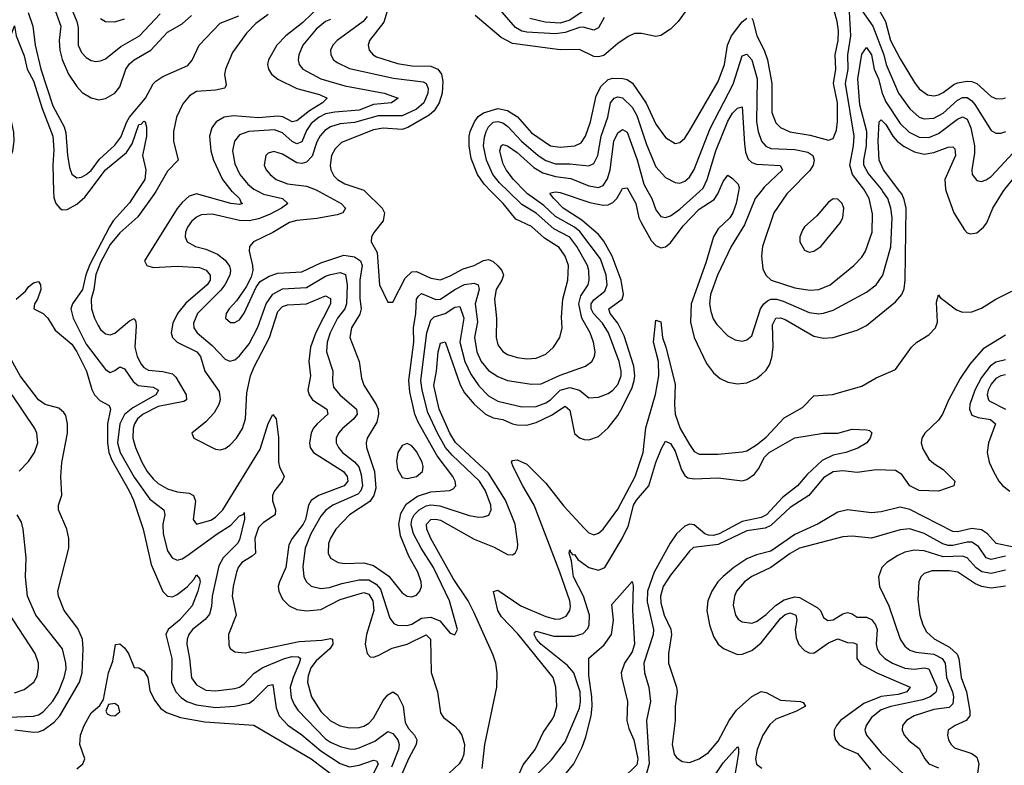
# Model space of a CAD drawing. Header units: inches. Extents: x 1694797 to 1849917, y 907313 to 1017959.
# Tile 288 of 656: x 1701432 to 1705545, y 987604 to 990717. Entities that reach past the tile are written whole.
import ezdxf

# ---------------------------------------------------------------- set-up
doc = ezdxf.new("R2010")
doc.units = ezdxf.units.IN
doc.header["$MEASUREMENT"] = 0
doc.layers.add('B7908', color=7, linetype='Continuous')
doc.layers.add('B7909', color=7, linetype='Continuous')

msp = doc.modelspace()

# ---------------------------------------------------------------- linework, layer by layer
at = {"layer": 'B7908', "color": 5}
for points, elevation in [([(1701573.8, 990000), (1701574.4, 989974.4), (1701582.8, 989950), (1701599, 989930), (1701610, 989922.7), (1701630, 989925), (1701670, 989946.8), (1701703.9, 989976.1), (1701721.9, 990000)], 760), ([(1701921.7, 990000), (1701890, 989952.2), (1701822.8, 989877.2), (1701807.3, 989852.7), (1701724.9, 989695.1), (1701708.6, 989651.4), (1701694, 989590), (1701651.9, 989530), (1701645.3, 989510), (1701654.8, 989470), (1701710, 989362.6), (1701790, 989256.5), (1701810, 989243.5), (1701830, 989251.5), (1701850, 989267.6), (1701870, 989259.7), (1701906.5, 989206.5), (1701926.3, 989190), (1701990, 989182.7), (1702012.4, 989170), (1702000.5, 989150), (1701904.3, 989095.7), (1701870, 989069.1), (1701849.6, 989030), (1701841.2, 988950), (1701851.1, 988910), (1701910, 988806.9), (1701975.3, 988715.3), (1702033.6, 988670), (1702037.9, 988650), (1702029.6, 988610), (1702030.6, 988570), (1702050, 988499.6), (1702069.3, 988469.3), (1702090, 988460.8), (1702110, 988466.2), (1702130, 988478.2), (1702256.7, 988570), (1702314, 988606), (1702350, 988645.5), (1702367.6, 988652.4), (1702370, 988658.8), (1702370.7, 988630.7), (1702350, 988544.4), (1702342.3, 988530), (1702281.9, 988470), (1702263.8, 988436.2), (1702236.1, 988310), (1702233.1, 988266.9), (1702225, 988235), (1702207.4, 988212.6), (1702153.5, 988170), (1702139, 988150), (1702131.6, 988130), (1702130.1, 988110), (1702141.7, 988050), (1702150, 987968.9), (1702170, 987939.4), (1702210, 987917.9), (1702250, 987914.2), (1702330, 987924.3), (1702350, 987930.1), (1702370, 987943.6), (1702411.8, 987988.2), (1702448.1, 988011.9), (1702538.8, 988050), (1702570, 988057.5), (1702596.6, 988056.6), (1702605.2, 988050), (1702600.1, 988030), (1702574.2, 987970), (1702562.5, 987930), (1702566.4, 987886.4), (1702578, 987858), (1702594.1, 987834.1), (1702710, 987714.2), (1702730, 987699.9), (1702770, 987682.4), (1702810, 987671.8), (1702830, 987671.4), (1702850, 987675.9), (1702915.4, 987704.6), (1702970, 987745), (1702990, 987735.7), (1703011.3, 987710), (1703017.1, 987690), (1703014, 987670), (1702984.9, 987595.1)], 760), ([(1702000.5, 990000), (1701992.9, 989987.1), (1701925.9, 989894.1), (1701850, 989826.5), (1701810, 989777.7), (1701770, 989703.7), (1701750, 989653), (1701741.5, 989590), (1701730.1, 989550), (1701731.6, 989510), (1701744.3, 989470), (1701759.7, 989439.7), (1701770, 989423.2), (1701790, 989405.1), (1701810, 989401.3), (1701830, 989408.5), (1701890, 989459.2), (1701910, 989468.9), (1701916.8, 989456.8), (1701917.9, 989437.9), (1701913.6, 989350), (1701923.1, 989310), (1701938.7, 989278.7), (1701950, 989264.2), (1701970, 989253.3), (1702030, 989248.5), (1702070, 989238), (1702083.7, 989223.7), (1702126.8, 989150), (1702129.4, 989130), (1702117.3, 989122.7), (1702010, 989101.7), (1701947.5, 989070), (1701924.6, 989050), (1701912, 989030), (1701906.5, 989010), (1701905.2, 988970), (1701916, 988930), (1701941.9, 988870), (1701964.9, 988830), (1701990, 988799.1), (1702010, 988780.6), (1702050, 988758.3), (1702090, 988745.3), (1702139.3, 988739.3), (1702158.2, 988730), (1702166.6, 988706.6), (1702156, 988630), (1702170, 988610.4), (1702230, 988627.6), (1702250, 988640.1), (1702280.4, 988670), (1702436.1, 988923.9), (1702470, 989030.3), (1702490, 989068.5), (1702503.6, 989050), (1702512.9, 988972.9), (1702512.6, 988870), (1702517.2, 988850), (1702537, 988810), (1702528.9, 988790), (1702495.8, 988750), (1702488.3, 988730), (1702487.4, 988707.4), (1702500.1, 988670), (1702498.6, 988650), (1702450, 988617.8), (1702430, 988596.4), (1702414.8, 988550), (1702417.5, 988490), (1702403.6, 988476.5), (1702360.4, 988450), (1702345.2, 988430), (1702337.1, 988410), (1702323.1, 988350), (1702319.9, 988310), (1702336.6, 988230), (1702304.4, 988150), (1702305.3, 988105.3), (1702311.1, 988091.1), (1702330, 988077.7), (1702373.8, 988073.8), (1702599.4, 988120.6), (1702694.4, 988125.6), (1702730, 988132.6), (1702738.7, 988130), (1702740.7, 988110), (1702727.9, 988090), (1702670, 988040.1), (1702647.7, 988010), (1702636.5, 987976.5), (1702634.2, 987950), (1702651.1, 987890), (1702690, 987827.6), (1702730, 987789.6), (1702770, 987768.1), (1702810, 987760.1), (1702850, 987761.5), (1702870, 987767), (1702890, 987779.1), (1702910, 987800.4), (1702950, 987873.6), (1702970, 987898.1), (1702990, 987910.8), (1703010, 987898), (1703034.4, 987850), (1703042.1, 987782.1), (1703056.8, 987756.8), (1703081.1, 987730), (1703090.8, 987710), (1703088.3, 987690), (1703056.7, 987630), (1703003.6, 987510)], 780), ([(1702318.2, 990000), (1702319, 989999), (1702350.1, 989970), (1702355.3, 989955.3), (1702362, 989950), (1702350, 989945.6), (1702313.6, 989950), (1702170.5, 989989.5), (1702140.3, 989979.7), (1702110, 989954.1), (1702090, 989928.8), (1701953.6, 989710), (1701963.7, 989690), (1701990, 989682.6), (1702090, 989687.9), (1702182.5, 989682.5), (1702210.6, 989670.6), (1702227.7, 989650), (1702228, 989630), (1702215.4, 989610), (1702126.6, 989533.4), (1702091.6, 989490), (1702071.3, 989450), (1702064.8, 989410), (1702070.1, 989390), (1702090.1, 989370.1), (1702172.2, 989330), (1702186.9, 989310), (1702205.7, 989250), (1702264.7, 989164.7), (1702269, 989130), (1702263.4, 989110), (1702244, 989076), (1702210, 989037.1), (1702151.5, 988990), (1702159.6, 988970), (1702250, 988923.4), (1702270, 988920.7), (1702290, 988925.8), (1702310, 988939.8), (1702337.7, 988970), (1702362.4, 989010), (1702375, 989050), (1702381.2, 989158.8), (1702396.4, 989230), (1702411.9, 989268.1), (1702475.7, 989390), (1702510, 989498.5), (1702530, 989518.8), (1702550, 989526.5), (1702630, 989531.1), (1702710, 989563.9), (1702730, 989552.8), (1702730.1, 989530), (1702669.6, 989410.4), (1702647.4, 989350), (1702640.4, 989290), (1702646.3, 989230), (1702635.2, 989170), (1702640.8, 989150), (1702654.8, 989130), (1702714.8, 989090), (1702719.1, 989070), (1702674.1, 989030), (1702658.4, 989010), (1702649.2, 988990), (1702642.7, 988950), (1702645.7, 988930), (1702658.7, 988910), (1702784.8, 988830), (1702799.7, 988810), (1702802.9, 988790), (1702787.5, 988770), (1702680.8, 988730), (1702650, 988709.9), (1702639, 988690), (1702625.5, 988630), (1702616, 988610), (1702570.1, 988550), (1702555.8, 988524.2), (1702543.4, 988430), (1702516.6, 988370), (1702512.3, 988350), (1702514.1, 988330), (1702530, 988297.8), (1702557.5, 988270), (1702590, 988254.6), (1702630, 988248.3), (1702690, 988254.3), (1702770, 988295.5), (1702850, 988320.2), (1702870, 988324.5), (1702890, 988318.2), (1702906.9, 988290), (1702910.9, 988250), (1702880.9, 988150), (1702875.3, 988110), (1702883, 988070), (1702896.5, 988056.5), (1702910, 988054.8), (1702930, 988062.1), (1702987.6, 988092.4), (1703050.6, 988110), (1703130, 988147.9), (1703147.9, 988130), (1703151.4, 987991.4), (1703176.8, 987910), (1703190, 987822.4), (1703202.7, 987802.7), (1703248.1, 987768.1), (1703264.5, 987750), (1703278.6, 987730), (1703290.2, 987690), (1703287.1, 987650), (1703279.7, 987630), (1703267.2, 987610), (1703226.7, 987570)], 820), ([(1702428.9, 990000), (1702450, 989988.8), (1702530.3, 989970), (1702552.3, 989950), (1702525.1, 989930), (1702475.8, 989904.2), (1702430, 989885.7), (1702390, 989877), (1702350, 989878.6), (1702235.4, 989904.6), (1702190, 989901.9), (1702170, 989893), (1702150, 989874.8), (1702132.5, 989850), (1702124.6, 989830), (1702122.5, 989810), (1702131.4, 989790), (1702166.7, 989770), (1702210, 989759.4), (1702258, 989738), (1702290, 989712.5), (1702308, 989688), (1702312.9, 989670), (1702310.1, 989650), (1702289.4, 989610), (1702272.3, 989587.7), (1702174.5, 989490), (1702157.8, 989450), (1702159.5, 989430), (1702172.8, 989410), (1702236.6, 989356.6), (1702290, 989298.8), (1702310, 989291.2), (1702330, 989296.5), (1702350, 989314), (1702390, 989363), (1702426.8, 989433.2), (1702461.9, 989530), (1702490, 989571.3), (1702530, 989593), (1702630, 989599.1), (1702710, 989646.3), (1702730, 989653.4), (1702770, 989661.8), (1702793.2, 989653.2), (1702799.8, 989610), (1702797, 989530), (1702790.1, 989510), (1702759.6, 989470), (1702729.4, 989410), (1702716.3, 989370), (1702714.2, 989330), (1702739.8, 989250), (1702738.2, 989210), (1702742.5, 989182.5), (1702768.8, 989150), (1702839, 989090), (1702841.8, 989070), (1702827.8, 989050), (1702780.5, 989010), (1702764.1, 988990), (1702754.6, 988970), (1702753.9, 988950), (1702763.5, 988930), (1702781, 988910), (1702830, 988870.5), (1702848, 988850), (1702858, 988818), (1702864.3, 988770), (1702857.5, 988750), (1702843.9, 988736.1), (1702740.5, 988690), (1702710, 988667.7), (1702690, 988643.6), (1702648.8, 988570), (1702625.1, 988510), (1702614.2, 988434.2), (1702619.2, 988390), (1702629.6, 988369.6), (1702650, 988351.8), (1702690, 988341.2), (1702726.3, 988346.3), (1702777.5, 988362.5), (1702850, 988377.6), (1702890, 988377.9), (1702920.6, 988360.6), (1702938.5, 988338.5), (1702978.2, 988218.2), (1702995.3, 988195.3), (1703010, 988188.2), (1703050, 988187.6), (1703070, 988193.5), (1703110, 988217.3), (1703150, 988222.4), (1703186.8, 988206.8), (1703230, 988154.9), (1703250, 988148.2), (1703260.4, 988170), (1703227.2, 988290), (1703160.4, 988430), (1703108.6, 988510), (1703077.5, 988570), (1703067.8, 988607.8), (1703070.5, 988630), (1703080.2, 988650), (1703100.3, 988670), (1703130, 988687), (1703150, 988691.8), (1703187.1, 988687.1), (1703310, 988646.3), (1703350, 988639.8), (1703370, 988640.9), (1703391.6, 988648.4), (1703401.6, 988670), (1703400.7, 988690), (1703378.4, 988750), (1703352.5, 988790), (1703238.4, 988898.4), (1703211, 988931), (1703176.7, 988990), (1703136.7, 989076.7), (1703112.9, 989170), (1703108, 989210), (1703132.5, 989410), (1703150, 989462.3), (1703163.8, 989476.2), (1703210, 989490.1), (1703250, 989517.2), (1703270, 989520.1), (1703287.6, 989470), (1703270.9, 989370), (1703291.6, 989290), (1703316.7, 989236.7), (1703350, 989187.9), (1703390, 989146.2), (1703430, 989124.3), (1703530, 989100.6), (1703590, 989102.1), (1703630, 989117.1), (1703649.9, 989130), (1703690, 989170.3), (1703730, 989180.8), (1703770, 989170.5), (1703810, 989138.7), (1703850, 989140.7), (1703890, 989156.6), (1703910, 989170.7), (1703930, 989193.1), (1703944.4, 989230), (1703944.8, 989250), (1703936.2, 989290), (1703891.5, 989410), (1703866.4, 989450), (1703829.6, 989489.6), (1703819.7, 989510), (1703819.8, 989530), (1703830, 989546.7), (1703876.9, 989583.1), (1703886.5, 989610), (1703881.4, 989650), (1703858.2, 989718.2), (1703772.1, 989832.1), (1703750, 989850.9), (1703670, 989895.7), (1703620.8, 989940.8), (1703553.5, 989990), (1703543.7, 990000)], 840), ([(1702683, 990000), (1702775.5, 989950), (1702793.2, 989930), (1702781.7, 989910), (1702757.9, 989902.1), (1702673, 989887), (1702590, 989878.7), (1702559.6, 989870), (1702490, 989828.7), (1702408.9, 989790), (1702392.6, 989770), (1702390.2, 989750), (1702405, 989690), (1702405.9, 989670), (1702398.7, 989641.3), (1702377.9, 989602.1), (1702337.4, 989542.6), (1702306.4, 989510), (1702294, 989490), (1702292, 989470), (1702313, 989453), (1702330, 989452.8), (1702350, 989463.9), (1702370, 989492.2), (1702419.5, 989600.5), (1702436.5, 989623.5), (1702473.4, 989646.6), (1702510, 989658), (1702610, 989664), (1702690, 989701.7), (1702785.9, 989734.1), (1702830, 989726.4), (1702856.3, 989710), (1702862.3, 989690), (1702852.3, 989630), (1702852.6, 989552.6), (1702858.2, 989510), (1702852.5, 989487.5), (1702818.7, 989430), (1702811.3, 989390), (1702849.4, 989290), (1702860.4, 989220.4), (1702870, 989190.4), (1702920.9, 989110), (1702929.1, 989090), (1702931.3, 989070), (1702923.9, 989036.1), (1702883.9, 988970), (1702879.2, 988950), (1702881.3, 988930), (1702914.5, 988830), (1702919.6, 988760.4), (1702911.4, 988730), (1702894.6, 988705.4), (1702810, 988648.9), (1702752.4, 988590), (1702730, 988552), (1702722.5, 988530), (1702720.5, 988490), (1702730, 988468.2), (1702763, 988450), (1702790, 988446.1), (1702870, 988448.6), (1702910, 988438.2), (1702974, 988394), (1703030, 988324.2), (1703050, 988310.2), (1703070, 988306.7), (1703090, 988313.4), (1703103.5, 988330), (1703110.5, 988349.5), (1703109, 988370), (1703095, 988410), (1703057.1, 988477.1), (1703022.2, 988562.2), (1703016.4, 988610), (1703024.7, 988655.3), (1703046.3, 988693.7), (1703093.1, 988726.9), (1703150, 988745.8), (1703228.7, 988751.3), (1703242.3, 988757.7), (1703253.2, 988770), (1703251, 988790), (1703241.2, 988810), (1703175.9, 988895.9), (1703096.6, 989036.6), (1703082.3, 989070), (1703062.4, 989162.4), (1703058.1, 989210), (1703077.8, 989370), (1703077.1, 989430), (1703086.7, 989490), (1703089.9, 989550), (1703097.5, 989562.5), (1703110, 989573.2), (1703170, 989549.1), (1703190, 989549.4), (1703250, 989590.1), (1703290, 989611), (1703330, 989617.5), (1703346.7, 989610), (1703351.3, 989590), (1703335.3, 989530), (1703344, 989456), (1703331.5, 989390), (1703342, 989330), (1703359.5, 989290), (1703390, 989252.4), (1703430, 989226.9), (1703470, 989210.6), (1703570, 989194.9), (1703610, 989196.8), (1703690, 989232.9), (1703795.8, 989270), (1703822.2, 989290), (1703833.2, 989310), (1703835.4, 989330), (1703829, 989371), (1703814.6, 989410), (1703779.8, 989470), (1703768.1, 989530), (1703776.4, 989563.6), (1703806.4, 989610), (1703811.3, 989628.7), (1703810, 989669.3), (1703804.2, 989690), (1703759.6, 989770), (1703730, 989809.5), (1703663.6, 989843.6), (1703590, 989909.6), (1703530, 989945.5), (1703473.4, 990000)], 860), ([(1702875.3, 990000), (1702946.6, 989930), (1702955.7, 989910), (1702950, 989877.6), (1702912.9, 989830), (1702901.7, 989810), (1702899.6, 989790), (1702925, 989745), (1702935.5, 989610), (1702970, 989537.3), (1702990, 989537.3), (1703042.4, 989637.6), (1703070, 989663.7), (1703090, 989665.1), (1703150, 989637.8), (1703190, 989631.3), (1703230, 989646.9), (1703284, 989676), (1703330, 989691), (1703370, 989711.8), (1703390, 989716), (1703410, 989707.8), (1703429.7, 989689.7), (1703446.7, 989670), (1703452.3, 989650), (1703446, 989630), (1703422.9, 989590), (1703415, 989550), (1703424.2, 989470), (1703422.9, 989390), (1703430, 989359.5), (1703450, 989331.1), (1703470, 989319.1), (1703510, 989306.5), (1703550, 989301), (1703590, 989303.5), (1703630, 989320.6), (1703662.5, 989350), (1703689, 989390), (1703697.6, 989430), (1703694.8, 989474.8), (1703700.4, 989550), (1703722.2, 989630), (1703723.9, 989690), (1703710.8, 989730), (1703685.9, 989765.9), (1703624.6, 989804.6), (1703570, 989853), (1703504, 989884), (1703451.5, 989950), (1703401.8, 990000)], 880), ([(1703363.4, 987590), (1703375, 987690), (1703425.1, 987930), (1703426.4, 987990), (1703420.6, 988030), (1703410, 988063.5), (1703330, 988239.9), (1703305.3, 988290), (1703243.2, 988383.2), (1703149.6, 988550), (1703132.5, 988590), (1703131.9, 988610), (1703150, 988630.1), (1703170, 988631.7), (1703190, 988626.7), (1703330, 988548.4), (1703414.2, 988514.2), (1703470, 988483.5), (1703490, 988482.6), (1703502, 988490), (1703511.5, 988508.5), (1703512.4, 988527.6), (1703501.5, 988610), (1703461.8, 988710), (1703390, 988823.4), (1703251.8, 988951.8), (1703229.4, 988990), (1703184.5, 989090), (1703162.3, 989190), (1703173.4, 989250), (1703180.7, 989330), (1703190, 989366.3), (1703210, 989372.2), (1703272.6, 989192.6), (1703290, 989159.2), (1703330, 989111), (1703377.5, 989070), (1703410, 989053.9), (1703450, 989048), (1703490, 989029.7), (1703510, 989024.6), (1703550, 989023.9), (1703590, 989034.4), (1703653.7, 989066.3), (1703710, 989103), (1703730, 989086), (1703749, 988989), (1703770, 988971.3), (1703790, 988963.9), (1703810, 988962.8), (1703850, 988976.9), (1703890, 989013.2), (1703930, 989064.8), (1703950, 989099), (1703990, 989181), (1703999.3, 989210), (1704001.6, 989230), (1703996.9, 989270), (1703956.5, 989396.5), (1703930.6, 989450), (1703898.9, 989490), (1703892.7, 989510), (1703949.4, 989550), (1703954.7, 989570), (1703944.1, 989630), (1703906.3, 989730), (1703872.6, 989792.6), (1703850, 989820.1), (1703780, 989880), (1703702.9, 989930), (1703662.7, 989970), (1703647.9, 989990), (1703650, 989993.6), (1703670, 989998.7), (1703690, 989995.7), (1703813.2, 989953.2), (1703870, 989942.2), (1703890, 989944.5), (1703910, 989953.3), (1703926.7, 989970), (1703943.1, 990000)], 820), ([(1703978.6, 990000), (1704006.2, 989950), (1704018, 989890), (1704027.5, 989870), (1704070, 989795), (1704090, 989773.5), (1704110, 989764.7), (1704130, 989768.4), (1704150, 989785.7), (1704203.9, 989856.1), (1704270, 989926.3), (1704333.1, 989966.9), (1704348.4, 989990), (1704352.6, 990000)], 820), ([(1704055.8, 990000), (1704072.5, 989970), (1704090, 989923.1), (1704110, 989895.6), (1704130, 989890.9), (1704150, 989897.5), (1704190, 989926.1), (1704272.3, 990000)], 840), ([(1704434.1, 990000), (1704425.5, 989950), (1704411.3, 989910), (1704398.6, 989890), (1704350, 989843.4), (1704330.1, 989810), (1704297.7, 989702.3), (1704236.3, 989530), (1704233.6, 989453.6), (1704250, 989390.2), (1704301.6, 989281.6), (1704330, 989242.8), (1704358.4, 989218.4), (1704390, 989203.5), (1704430, 989196.3), (1704470, 989201), (1704510, 989218.6), (1704530, 989234), (1704550, 989253), (1704563.6, 989276.4), (1704573.7, 989306.3), (1704579.7, 989350), (1704576.9, 989443.1), (1704590, 989470.6), (1704610, 989472.3), (1704630, 989464.7), (1704750, 989395), (1704790, 989386.7), (1704830, 989389.5), (1704930, 989420.5), (1704970, 989440.1), (1705090, 989538.8), (1705117.3, 989570), (1705126.4, 989593.6), (1705130.3, 989629.7), (1705134.7, 989930), (1705126.7, 989966.7), (1705116.4, 989990), (1705108.8, 990000)], 820), ([(1704528.4, 990000), (1704504.9, 989970), (1704460.1, 989859.9), (1704404.4, 989770), (1704346.4, 989650), (1704317.9, 989570), (1704314.1, 989530), (1704318.5, 989498.5), (1704328.4, 989468.4), (1704343.9, 989443.9), (1704390, 989396.9), (1704420.4, 989380.4), (1704450, 989374.7), (1704470, 989379.6), (1704490, 989397.4), (1704526.6, 989510), (1704540.1, 989530), (1704556.5, 989543.5), (1704570, 989549.7), (1704593.1, 989550), (1704621.8, 989541.8), (1704730, 989494.4), (1704770, 989489.1), (1704790, 989491.6), (1704830, 989504.2), (1704970, 989578.7), (1705009.5, 989610.5), (1705037.2, 989650), (1705071.4, 989768.6), (1705076.1, 989890), (1705071.3, 989930), (1705058.1, 989970), (1705038.3, 990000)], 840), ([(1704646.5, 990000), (1704636.6, 989990), (1704582.1, 989910), (1704534.3, 989770), (1704530.2, 989730), (1704536.5, 989676.5), (1704548.8, 989650), (1704571.8, 989630), (1704670, 989597.5), (1704732.3, 989587.7), (1704770, 989590.1), (1704818, 989610), (1704917.1, 989690), (1704950, 989725.4), (1704964.9, 989750), (1704993.6, 989830), (1704994.1, 989905.9), (1704980.9, 989970), (1704963.4, 990000)], 860), ([(1705302.4, 990000), (1705334.8, 989910), (1705379, 989839), (1705390, 989827.4), (1705403.4, 989823.4), (1705430, 989826.9), (1705458.4, 989850), (1705471.6, 989868.4), (1705496.7, 989930), (1705540.9, 990000)], 820), ([(1701416.8, 989550), (1701456.3, 989583.7), (1701470, 989603.1), (1701490, 989618.4), (1701510, 989624), (1701518.4, 989610), (1701520.3, 989590), (1701507, 989550), (1701493.4, 989530), (1701491.3, 989510), (1701530, 989490.6), (1701550, 989470.6), (1701580.3, 989420.3), (1701650, 989361.9), (1701671.2, 989330), (1701710.4, 989250), (1701733.2, 989173.2), (1701744.7, 989150), (1701767.3, 989127.3), (1701806.2, 989106.2), (1701810.8, 989090.8), (1701799.4, 989030), (1701798.7, 988950), (1701804, 988910), (1701817.2, 988877.2), (1701889.7, 988750), (1701907, 988710), (1701948.2, 988590), (1701981.7, 988441.7), (1702029.6, 988329.6), (1702050, 988310.2), (1702070, 988307.5), (1702090, 988316.6), (1702131.5, 988348.5), (1702159.9, 988380.1), (1702170, 988398.4), (1702183.7, 988383.7), (1702186, 988370), (1702176.3, 988330), (1702152.9, 988270), (1702099.9, 988210), (1702051.9, 988170), (1702042.3, 988150), (1702067.8, 988050), (1702065.8, 987950), (1702084, 987910), (1702106.1, 987886.1), (1702129.5, 987870), (1702170, 987855.7), (1702250, 987844.7), (1702329.9, 987850.1), (1702390, 987863.1), (1702410, 987876.8), (1702470, 987936.8), (1702490, 987941.5), (1702503.6, 987843.6), (1702515.5, 987810), (1702551.4, 987771.4), (1702610, 987730.4), (1702690, 987663.4), (1702770, 987611.5), (1702810, 987597.1), (1702850, 987603.6), (1702910, 987624.8), (1702922.8, 987622.8), (1702930.1, 987610), (1702890.6, 987530)], 740), ([(1703519.6, 987570), (1703534.8, 987605.2), (1703585.2, 987670), (1703619.3, 987740.7), (1703653.3, 987790), (1703664.1, 987810), (1703675.5, 987850), (1703671.7, 987930), (1703660.5, 987970), (1703512.2, 988152.2), (1703444.2, 988224.2), (1703429.6, 988250.4), (1703411.1, 988328.9), (1703430, 988335.1), (1703525, 988270), (1703630, 988225.3), (1703670, 988213.4), (1703690, 988214.7), (1703714.2, 988225.8), (1703730.6, 988249.4), (1703732.7, 988267.3), (1703729.5, 988290), (1703687.9, 988410), (1703580.6, 988690), (1703533.8, 988770), (1703493.9, 988850), (1703486, 988870), (1703490, 988876.9), (1703510, 988879.5), (1703550, 988860.9), (1703630, 988782.2), (1703705.2, 988685.2), (1703790, 988593.1), (1703810, 988574.7), (1703830, 988566.4), (1703850, 988572.2), (1703870, 988589.2), (1703930, 988673.5), (1704003.6, 988810), (1704036.4, 988910), (1704047.1, 989012.9), (1704087.9, 989152.1), (1704101.7, 989230), (1704100.1, 989290), (1704080.2, 989370), (1704090, 989462.8), (1704110, 989455.3), (1704116.9, 989390), (1704131.4, 989350), (1704170, 989194.9), (1704167.2, 989110), (1704170.6, 989070), (1704191.4, 989010), (1704230, 988942.7), (1704250, 988913.5), (1704270, 988902.8), (1704350, 988903.3), (1704450, 988912.1), (1704470, 988916.3), (1704510, 988941.6), (1704550, 988973.1), (1704626, 989054), (1704702.6, 989097.4), (1704750, 989146.2), (1704828, 989152), (1704950, 989186.8), (1705010, 989221.5), (1705090, 989256.9), (1705156.9, 989350), (1705179.9, 989370), (1705230, 989400.6), (1705257.3, 989430), (1705266.1, 989453.9), (1705262.5, 989537.5), (1705270, 989568.2), (1705277.6, 989557.6), (1705345.7, 989505.7), (1705370, 989495.8), (1705410, 989497.2), (1705450, 989511.8), (1705510, 989550.1), (1705576.2, 989583.8)], 780), ([(1705550, 989399.7), (1705457.3, 989342.7), (1705401.5, 989278.5), (1705360.6, 989219.4), (1705311.8, 989128.2), (1705287.4, 989070), (1705270, 989044.3), (1705213.7, 988990), (1705200.3, 988970), (1705197.3, 988950), (1705204.4, 988924.4), (1705230, 988881.5), (1705250, 988863.6), (1705290, 988838.9), (1705339, 988790), (1705334, 988770), (1705270, 988748.7), (1705190, 988751.2), (1705150.3, 988770), (1705117.3, 988817.3), (1705090, 988835), (1705010, 988836.9), (1704930, 988826.6), (1704870, 988832.9), (1704830, 988829.1), (1704790, 988804.1), (1704728.3, 988730), (1704650, 988680.5), (1704570, 988605.3), (1704545.6, 988594.4), (1704470, 988582.5), (1704350, 988525.9), (1704247.4, 988512.6), (1704230, 988497.8), (1704150, 988397.8), (1704119.4, 988350), (1704108.2, 988310), (1704110, 988281.3), (1704124.4, 988230), (1704151.7, 988171.7), (1704154.4, 988150), (1704142.6, 988070), (1704141.9, 988030), (1704175.9, 987930), (1704178.5, 987910), (1704170.8, 987850), (1704170.1, 987790), (1704157.3, 987690), (1704166, 987650), (1704176.2, 987636.2), (1704199.4, 987619.4), (1704230, 987615), (1704270, 987630.1), (1704310, 987656.4), (1704350, 987703.9), (1704395.4, 987790), (1704426.6, 987833.4), (1704490, 987890.6), (1704530, 987912.2), (1704550, 987907.5), (1704610, 987875.9), (1704694, 987870), (1704705.2, 987865.2), (1704714.4, 987850), (1704676.6, 987830), (1704590, 987796.4), (1704565.9, 987774.1), (1704537, 987730), (1704512.5, 987670), (1704505.9, 987630), (1704510, 987608.9), (1704531.7, 987591.7)], 780), ([(1701411, 987751), (1701490, 987741.4), (1701510, 987742.6), (1701530, 987750.7), (1701575.9, 987784.1), (1701600.1, 987810), (1701681.6, 987950), (1701692.6, 987990), (1701697.7, 988090), (1701693.8, 988130), (1701674.7, 988174.7), (1701618.3, 988250), (1701594.6, 988310), (1701591.6, 988330), (1701637.5, 988510), (1701637, 988550), (1701629.1, 988589.1), (1701593.5, 988670), (1701594.7, 988690), (1701608.1, 988731.9), (1701604.3, 988810), (1701607.5, 988867.5), (1701631, 988990), (1701631.4, 989030), (1701624.2, 989064.2), (1701617, 989077), (1701595, 989095), (1701538.9, 989110), (1701510.7, 989130), (1701433.3, 989230), (1701375.7, 989335.7)], 740), ([(1705550, 989296.5), (1705510, 989287.6), (1705485.9, 989270), (1705450, 989223.3), (1705421.7, 989170), (1705400.9, 989110), (1705399.2, 989090), (1705410, 989066.1), (1705435.5, 989055.5), (1705487.2, 989047.2), (1705508.7, 989030), (1705478.7, 988950), (1705472.8, 988910), (1705482.3, 988870), (1705499.8, 988830), (1705522.2, 988790), (1705539.5, 988770), (1705568.5, 988748.5)], 820), ([(1705550, 989234), (1705530, 989230.3), (1705510, 989218.2), (1705490, 989195.4), (1705477, 989170), (1705472.9, 989150), (1705478.4, 989130), (1705484.2, 989124.2), (1705550.5, 989090.5)], 840), ([(1701430, 988831.7), (1701468.3, 988871.7), (1701493.8, 988910), (1701507.2, 988950), (1701503.4, 988990), (1701494.7, 989010), (1701400.5, 989150)], 760), ([(1703590, 987563), (1703654.1, 987625.9), (1703710, 987701.6), (1703770, 987842.4), (1703774.9, 987870), (1703772.8, 987910), (1703747.5, 987990), (1703720.9, 988020.9), (1703609.1, 988110), (1703590.6, 988130), (1703580.6, 988150), (1703582.3, 988157.7), (1703590, 988163.2), (1703662.7, 988142.7), (1703750, 988143.2), (1703786.4, 988153.6), (1703805.4, 988174.6), (1703811.3, 988190), (1703811.9, 988230), (1703787.3, 988310), (1703745.1, 988390), (1703737.1, 988457.1), (1703727.4, 988490), (1703730, 988502.8), (1703733.4, 988493.4), (1703743.1, 988483.1), (1703750, 988483.7), (1703763.6, 988463.6), (1703810, 988430.1), (1703850, 988418.5), (1703875.7, 988430), (1703948.4, 988550), (1703975.6, 988604.4), (1703995.8, 988690), (1704008.7, 988711.3), (1704060.7, 988770), (1704090, 988868.3), (1704113, 988927), (1704130, 988956.5), (1704150, 988947.2), (1704170, 988915), (1704196.8, 988836.8), (1704210, 988813.7), (1704223.7, 988803.7), (1704250, 988800.1), (1704350, 988803.3), (1704450, 988791.7), (1704470, 988797.4), (1704501, 988819), (1704518.8, 988841.2), (1704544, 988890), (1704563.2, 988910), (1704670, 988971.1), (1704790, 988990.2), (1704849.7, 988990.3), (1704910, 989007.4), (1704970, 989004.9), (1704982, 989002), (1704991.6, 988991.6), (1704984.9, 988970), (1704970.4, 988950), (1704932.8, 988927.2), (1704882.8, 988910), (1704830, 988898.5), (1704784.2, 988875.8), (1704721.9, 988818.1), (1704681.8, 988770), (1704618.5, 988721.5), (1704552.3, 988650), (1704530, 988637.8), (1704450, 988621.2), (1704354, 988570), (1704330, 988563.7), (1704310, 988563.9), (1704294.2, 988570), (1704250, 988607.6), (1704230, 988610.8), (1704210, 988602), (1704176, 988570), (1704149.5, 988530.5), (1704082.4, 988410), (1704055.2, 988330), (1704053.6, 988286.4), (1704080.1, 988170), (1704078, 988150), (1704038.6, 988030), (1704041.4, 987990), (1704059.9, 987930), (1704066.7, 987870), (1704050.1, 987790), (1704061.7, 987610), (1704045, 987550)], 760), ([(1701350, 987803.6), (1701490, 987808.5), (1701510, 987814.4), (1701530, 987827.2), (1701570, 987871.8), (1701594.5, 987910), (1701618.4, 987970), (1701625.7, 988005.7), (1701625.3, 988030), (1701610.4, 988090), (1701499, 988230), (1701464.1, 988310), (1701455.7, 988390), (1701459.5, 988470), (1701447, 988590), (1701439.5, 988619.5), (1701421.8, 988650)], 760), ([(1705590, 988513.2), (1705510.4, 988530.4), (1705475.4, 988570), (1705450, 988587.2), (1705410, 988593), (1705350, 988578.8), (1705330, 988580.4), (1705150, 988671.4), (1705110, 988680.8), (1705030, 988662.2), (1704990, 988657.8), (1704890, 988670.4), (1704850, 988660.4), (1704767.6, 988612.4), (1704670, 988567.4), (1704570, 988497.3), (1704510, 988482.8), (1704470, 988465.2), (1704414.6, 988430), (1704370, 988392.4), (1704348.6, 988370), (1704322.7, 988330), (1704306.5, 988290), (1704302.5, 988250), (1704313.7, 988190), (1704330, 988140.9), (1704349.2, 988109.2), (1704371.6, 988091.6), (1704430, 988066), (1704450, 988067.2), (1704490, 988083.1), (1704530, 988115.4), (1704610, 988217.2), (1704630, 988233.3), (1704650, 988239.9), (1704674, 988230), (1704677.9, 988210), (1704671.9, 988170), (1704675.5, 988135.5), (1704687.4, 988107.4), (1704710, 988083.5), (1704730, 988073.1), (1704750, 988072.1), (1704810, 988115), (1704850, 988131.1), (1704890, 988116.4), (1704915.1, 988115.1), (1704929.4, 988109.4), (1704928.9, 988050), (1704945.2, 988025.2), (1705013.2, 987990), (1705152.3, 987930), (1705138.2, 987910), (1705130, 987907), (1705101.2, 987898.8), (1705030, 987890.2), (1704958.4, 987861.6), (1704860.1, 987790), (1704843.5, 987770), (1704834.8, 987750), (1704834.4, 987730), (1704840.1, 987710), (1704855.1, 987690), (1704875.9, 987675.9), (1704932.3, 987652.3), (1704985.7, 987585.7)], 820), ([(1705550, 988477.5), (1705490, 988463.6), (1705470, 988469.5), (1705437.8, 988517.8), (1705410, 988535), (1705390, 988535.6), (1705330, 988521), (1705310, 988520.9), (1705288.2, 988528.2), (1705210, 988572.1), (1705150, 988590.3), (1705110, 988586.2), (1704990, 988552), (1704910, 988560.8), (1704870, 988557.6), (1704690, 988510.3), (1704650, 988488.5), (1704570, 988429.5), (1704490, 988392.3), (1704459.1, 988370), (1704426.3, 988330), (1704418.1, 988310), (1704412.7, 988272.7), (1704421.5, 988230), (1704433.9, 988213.9), (1704450, 988202.7), (1704490, 988197), (1704510, 988204.5), (1704550, 988233.7), (1704589.3, 988270.7), (1704625.5, 988294.5), (1704670, 988307.6), (1704690, 988304.2), (1704762.9, 988262.9), (1704777, 988250), (1704790, 988220.3), (1704807.7, 988207.7), (1704830, 988211.6), (1704870, 988236.2), (1704890, 988241.9), (1704910, 988236.6), (1704930, 988222.8), (1704970, 988222.1), (1704990, 988212.8), (1705007.3, 988190), (1705013.5, 988170), (1705009.3, 988110), (1705013.5, 988090), (1705025.5, 988070), (1705045.7, 988050), (1705078.4, 988030), (1705130, 988009.4), (1705170, 988004.9), (1705210, 988011.1), (1705230, 988005.9), (1705262.8, 987930), (1705260.1, 987910), (1705255.3, 987904.7), (1705234.8, 987890), (1705202.7, 987877.3), (1705070.9, 987849.1), (1705030, 987835.4), (1704990, 987803.2), (1704967.7, 987770), (1704962.6, 987750), (1704969.4, 987730), (1705030, 987655.3), (1705130, 987561.7)], 840), ([(1705550, 988418.6), (1705490, 988404.4), (1705451.1, 988411.1), (1705428.2, 988428.2), (1705390, 988469.9), (1705370, 988477.1), (1705290, 988474.1), (1705210, 988498.6), (1705170, 988501.7), (1705130, 988493.5), (1705099.8, 988480.2), (1705054.7, 988450), (1705034, 988430), (1705020.2, 988390), (1705024.2, 988350), (1705062.6, 988270), (1705110.7, 988130), (1705130, 988101.7), (1705150, 988085), (1705176, 988076), (1705250, 988067.7), (1705284.9, 988050), (1705297.9, 988030), (1705303.8, 987970), (1705329.2, 987910), (1705332.7, 987890), (1705330, 987860.4), (1705315.4, 987844.6), (1705250, 987836.4), (1705168.2, 987810), (1705135.9, 987790), (1705120.2, 987770), (1705118.8, 987750), (1705126.5, 987730), (1705146.9, 987706.9), (1705190, 987673.2), (1705213.7, 987630), (1705230.2, 987610), (1705270, 987593.4)], 860), ([(1705550, 988351.7), (1705490, 988343.7), (1705450, 988349.6), (1705422.3, 988362.3), (1705350.5, 988410.5), (1705316.2, 988416.2), (1705244.1, 988415.9), (1705210, 988405), (1705196.3, 988390), (1705188.7, 988370), (1705184.1, 988295.9), (1705192.3, 988230), (1705204.7, 988190), (1705220.2, 988160.2), (1705252, 988132), (1705316.6, 988096.6), (1705347.6, 988067.6), (1705355.7, 988050), (1705364.4, 987970), (1705387.1, 987910), (1705401.4, 987830), (1705400.6, 987810), (1705386.1, 987790), (1705339.6, 987770), (1705311.2, 987750), (1705307.9, 987730), (1705312.3, 987710), (1705322.5, 987690), (1705336.8, 987676.8), (1705410, 987653.5), (1705430, 987637.2), (1705439.2, 987610), (1705427.8, 987530)], 880), ([(1703610, 987444.1), (1703747.3, 987610), (1703781.1, 987678.9), (1703796.9, 987723.1), (1703819.5, 987810), (1703823.4, 987850), (1703822.6, 987890), (1703810, 987979), (1703809.3, 988050.7), (1703873.4, 988106.6), (1703903.7, 988150), (1703912.3, 988210), (1703905.2, 988274.8), (1703990, 988371), (1703994.8, 988354.8), (1703991.3, 988251.3), (1703999.9, 988110), (1703990, 988077.7), (1703958.3, 988030), (1703945.1, 987990), (1703947, 987967), (1703970.7, 987870), (1703968.7, 987790), (1703977.2, 987757.2), (1703998, 987710), (1704014.1, 987630), (1704010, 987605.9), (1703953, 987550)], 740), ([(1701410, 987906.4), (1701450, 987919.6), (1701490.9, 987950), (1701504.4, 987975.6), (1701510.7, 988010), (1701509.8, 988030), (1701496.8, 988070), (1701383.3, 988243.3)], 780), ([(1701670, 987589.3), (1701695.4, 987610), (1701704.5, 987630), (1701683.7, 987690), (1701686, 987730), (1701701.2, 987770), (1701730, 987822), (1701766.3, 987853.7), (1701782, 987878), (1701803.6, 987990), (1701821.7, 988038.3), (1701832.7, 988107.3), (1701850, 988110.6), (1701870, 988094.4), (1701886, 988070), (1701910, 988012), (1701930, 988011), (1701950, 987998), (1701967.3, 987970), (1701976.1, 987916.1), (1701995.2, 987875.2), (1702021, 987841), (1702044.7, 987824.7), (1702103.3, 987803.3), (1702204.9, 987784.9), (1702410, 987770.9), (1702650, 987630.1), (1702752.1, 987552.1)], 720), ([(1704329.3, 987550.7), (1704370, 987613.8), (1704430, 987680.4), (1704434.7, 987674.7), (1704434.6, 987654.6), (1704421.2, 987570)], 760)]:
    msp.add_lwpolyline(points, dxfattribs=dict(at, elevation=elevation))
for points, elevation in [([(1704830, 989969.6), (1704810, 989955.1), (1704761.5, 989898.5), (1704710, 989852.4), (1704701.4, 989838.6), (1704691.3, 989810), (1704691.4, 989790), (1704710, 989754.4), (1704730, 989746), (1704750, 989750.3), (1704778.3, 989770), (1704860.4, 989870), (1704871, 989891), (1704874.8, 989930), (1704867.6, 989950), (1704850, 989967.6)], 880), ([(1703050, 988946.9), (1703030, 988938.3), (1703011.5, 988910), (1703006.4, 988873.6), (1703010, 988840.7), (1703030, 988805.5), (1703050, 988800.7), (1703090, 988809.5), (1703115.2, 988830), (1703117.9, 988850), (1703113.1, 988870), (1703090, 988914.4), (1703070, 988937.2)], 880), ([(1701830, 987861.2), (1701802.8, 987857.2), (1701791.3, 987830), (1701798, 987818), (1701811, 987811), (1701830, 987810.8), (1701850, 987826.8), (1701844, 987850)], 720)]:
    msp.add_lwpolyline(points, close=True, dxfattribs=dict(at, elevation=elevation))
at = {"layer": 'B7909', "color": 5}
for points, elevation in [([(1701568, 990790), (1701604.1, 990690), (1701597.5, 990630), (1701600.1, 990590), (1701610, 990551.2), (1701635.9, 990490), (1701670, 990437.4), (1701693, 990413), (1701730, 990390.1), (1701762.9, 990382.9), (1701790, 990387.4), (1701829, 990410), (1701850, 990436.9), (1701875, 990510), (1701890, 990533.3), (1701909.9, 990550.1), (1701979.6, 990590), (1702050, 990664.6), (1702110, 990699.1), (1702150, 990734.7)], 820), ([(1701636.9, 990790), (1701671.3, 990710), (1701675.9, 990684.1), (1701676.2, 990610), (1701690, 990579.7), (1701710, 990558.5), (1701730, 990547), (1701750, 990543), (1701770, 990545.2), (1701790, 990554.2), (1701854.2, 990605.8), (1701932.3, 990650), (1702018.5, 990741.5)], 840), ([(1702981.6, 990798.4), (1702953.5, 990706.5), (1702892.9, 990630), (1702887.3, 990610), (1702891.7, 990590), (1702908.5, 990570), (1702922.5, 990562.5), (1703010, 990534.1), (1703070, 990524.3), (1703150, 990522.8), (1703178.5, 990510), (1703194.6, 990490), (1703199.3, 990459.3), (1703196.6, 990410), (1703184.2, 990370), (1703163.2, 990336.8), (1703142.3, 990317.7), (1703053.8, 990266.2), (1703030, 990258.6), (1702950, 990263.7), (1702910, 990256.6), (1702776.4, 990203.6), (1702750, 990178.2), (1702735, 990150), (1702728.6, 990108.6), (1702731.3, 990090), (1702744.6, 990064.6), (1702759.8, 990050), (1702790, 990032.1), (1702870, 990005.2), (1702875.3, 990000)], 880), ([(1701467.2, 990747.2), (1701486.2, 990690), (1701497, 990610), (1701519.6, 990510), (1701570, 990357), (1701618.3, 990270), (1701625, 990245), (1701631.2, 990151.2), (1701640.1, 990100.1), (1701650, 990071.6), (1701670, 990057.1), (1701690, 990059.8), (1701710, 990070.1), (1701730, 990087.9), (1701765.3, 990134.7), (1701830, 990192.6), (1701853.9, 990226.1), (1701878.8, 990290), (1701891, 990310), (1701957.4, 990390), (1701990, 990449.6), (1702000, 990460), (1702030, 990480.4), (1702133.8, 990526.2), (1702152.3, 990547.7), (1702181.4, 990610), (1702270, 990703.1), (1702347.3, 990732.7)], 780), ([(1702470, 990738.7), (1702418.9, 990701.1), (1702379.6, 990660.4), (1702320.4, 990579.6), (1702291.6, 990510), (1702287.7, 990487.7), (1702294.3, 990445.7), (1702289.5, 990430.5), (1702250, 990422.2), (1702170, 990416.8), (1702140.7, 990399.3), (1702113.6, 990366.4), (1702086.5, 990310), (1702074.8, 990250), (1702074.6, 990210), (1702094.3, 990130), (1702050, 990084.1), (1702000.5, 990000)], 780), ([(1702690, 990777.7), (1702614.9, 990705.1), (1702543.6, 990650), (1702506.4, 990610), (1702471.9, 990550), (1702467.7, 990530), (1702471.4, 990510), (1702484.4, 990490), (1702510, 990468.1), (1702590, 990429.3), (1702684, 990404), (1702715.8, 990390), (1702696.9, 990370), (1702643, 990337), (1702590, 990294.3), (1702570, 990290.7), (1702531.1, 990311.1), (1702510, 990314.4), (1702430, 990307), (1702324.5, 990315.5), (1702286.7, 990310), (1702252.5, 990290), (1702234.7, 990265.3), (1702225.2, 990230), (1702230.5, 990170), (1702241.2, 990130), (1702278.8, 990050), (1702318.2, 990000)], 820), ([(1704211.6, 990750), (1704183.3, 990710), (1704150, 990677.5), (1704110, 990650.8), (1704090, 990647.3), (1704030, 990659.9), (1704000.9, 990659.1), (1703973.6, 990646.4), (1703930, 990617), (1703872.6, 990567.4), (1703850, 990561.9), (1703830, 990563.1), (1703770, 990592.7), (1703690, 990591.4), (1703490, 990618), (1703443.3, 990643.3), (1703334.8, 990734.8)], 880), ([(1703873.2, 990726.8), (1703850, 990683.4), (1703830, 990673.8), (1703786.1, 990686.1), (1703770, 990684.8), (1703710, 990664.1), (1703670, 990657.6), (1703550, 990664.5), (1703529.3, 990669.3), (1703503.8, 990683.8), (1703430, 990768.7)], 860), ([(1703790, 990755.5), (1703730, 990715.5), (1703690, 990702.7), (1703626.4, 990706.4), (1703562.6, 990722.6)], 840), ([(1704490, 990722.8), (1704494.4, 990714.4), (1704511.7, 990650), (1704541.9, 990590), (1704556.1, 990550), (1704574, 990450), (1704574, 990330), (1704590, 990286), (1704610, 990267), (1704649.3, 990249.3), (1704734.5, 990234.5), (1704810, 990214.4), (1704830, 990220.3), (1704844.6, 990255.4), (1704848.3, 990291.7), (1704848.8, 990370), (1704831.7, 990450), (1704841.7, 990510), (1704838.8, 990570), (1704850.8, 990630), (1704852.8, 990670), (1704847.2, 990710), (1704830.6, 990770.6)], 880), ([(1704963.4, 990000), (1704957.6, 990010), (1704910.6, 990070), (1704900.4, 990110), (1704915.7, 990190), (1704917.5, 990230), (1704881.5, 990450), (1704892.2, 990510), (1704891.5, 990570), (1704903.4, 990650), (1704898.2, 990750)], 860), ([(1704950, 990755.1), (1704995.5, 990690), (1705041.8, 990570), (1705051, 990530), (1705102.5, 990410), (1705150, 990344.2), (1705190, 990310.1), (1705210, 990303.3), (1705250, 990305.5), (1705290, 990326.3), (1705350, 990381.5), (1705370, 990391.8), (1705390, 990391.9), (1705410, 990378.5), (1705422.6, 990362.6), (1705490, 990254.5), (1705510, 990242.7), (1705530, 990242.6), (1705550.8, 990250)], 860), ([(1705015, 990770), (1705049.3, 990709.3), (1705070.1, 990630), (1705110, 990553), (1705170, 990455.2), (1705190, 990428), (1705223.9, 990403.9), (1705250, 990399.8), (1705270, 990403.9), (1705290, 990413.3), (1705333.6, 990446.4), (1705350, 990453.8), (1705390, 990460.6), (1705410, 990459.4), (1705430, 990450.9), (1705490, 990396.6), (1705510, 990388.2), (1705533.8, 990386.2), (1705550, 990390.1)], 880), ([(1701770, 990721.6), (1701790, 990710.2), (1701830, 990708.8), (1701870, 990720.1)], 860), ([(1702730, 990717.8), (1702710, 990709), (1702670, 990677), (1702614.7, 990610), (1702597.9, 990570), (1702595.6, 990550), (1702599.8, 990530), (1702615.4, 990510), (1702690.1, 990470.1), (1702790, 990441.1), (1702954.9, 990410), (1703012.6, 990390), (1702984.9, 990370), (1702910, 990362.4), (1702850, 990339.5), (1702748.7, 990331.3), (1702710, 990323.8), (1702682.7, 990310), (1702650, 990283), (1702630, 990254.8), (1702610, 990207.3), (1702590, 990198.1), (1702570, 990208.8), (1702530, 990244.4), (1702496.7, 990256.7), (1702389.4, 990250.6), (1702350, 990235.9), (1702328.9, 990210), (1702321.4, 990170), (1702330, 990115.3), (1702351.1, 990070), (1702385.2, 990030), (1702410.1, 990010), (1702428.9, 990000)], 840), ([(1702884, 990730), (1702866.7, 990710), (1702757.7, 990630), (1702739.8, 990610), (1702730.2, 990590), (1702731, 990570), (1702742.6, 990550), (1702758, 990538), (1702810, 990513.6), (1702993.5, 990473.5), (1703117.6, 990457.6), (1703130.6, 990450), (1703137.7, 990430), (1703137.2, 990410), (1703119.5, 990370), (1703090, 990343.4), (1703030, 990315.2), (1702930, 990316.2), (1702830, 990287.1), (1702770, 990281.8), (1702729.8, 990270.2), (1702706.2, 990253.8), (1702687.4, 990232.6), (1702673.6, 990206.4), (1702653.2, 990146.8), (1702630, 990122.2), (1702610, 990117.1), (1702590, 990119.7), (1702530, 990154.9), (1702493, 990167), (1702470, 990160.3), (1702459.7, 990150), (1702453.8, 990110), (1702461.8, 990090), (1702478, 990070), (1702503.5, 990050), (1702550, 990031.7), (1702630, 990021.2), (1702670, 990007), (1702683, 990000)], 860), ([(1703401.8, 990000), (1703372, 990030), (1703343.9, 990070), (1703318, 990138), (1703310.2, 990190), (1703309.9, 990230), (1703313.7, 990250), (1703331.9, 990290), (1703347.6, 990312.4), (1703370, 990328.2), (1703430, 990346.4), (1703470, 990338.5), (1703511.6, 990311.6), (1703570, 990245.2), (1703650, 990191), (1703690, 990184.9), (1703750.3, 990189.7), (1703776.8, 990203.2), (1703795, 990230), (1703816.6, 990290), (1703840.7, 990399.3), (1703860.4, 990439.6), (1703890, 990466.8), (1703910, 990472.2), (1703950.9, 990470.9), (1703970, 990467.1), (1703991.5, 990451.5), (1704048.5, 990368.5), (1704090, 990281.1), (1704130, 990224.5), (1704170, 990200.7), (1704190, 990204.7), (1704210, 990222.8), (1704230, 990253.6), (1704350, 990458.6), (1704376.1, 990530), (1704388.1, 990610), (1704406, 990650), (1704450, 990708.5), (1704470, 990723.7)], 880), ([(1701366.1, 990000), (1701371, 990090), (1701403.5, 990170), (1701408.8, 990210), (1701407.1, 990247.1), (1701385.2, 990350), (1701378.5, 990450), (1701383.2, 990510), (1701381, 990570), (1701387.8, 990632.2), (1701410, 990691), (1701416.9, 990650), (1701450, 990566.4), (1701463.6, 990510), (1701490, 990462.3), (1701526.2, 990346.2), (1701570, 990230.3), (1701574.3, 990174.3), (1701570.9, 990110), (1701573.8, 990000)], 760), ([(1705038.3, 990000), (1705031.7, 990010), (1704976.5, 990076.5), (1704958.7, 990110), (1704958.2, 990130), (1704969.9, 990190), (1704970.6, 990250), (1704941.8, 990361.8), (1704933.1, 990470), (1704950, 990573.1), (1704970, 990601.5), (1704990, 990571), (1705001.7, 990510), (1705019.2, 990470), (1705035.2, 990410), (1705050, 990374.5), (1705110, 990283.9), (1705147.1, 990247.1), (1705190, 990225.9), (1705230, 990225.3), (1705270, 990241.3), (1705350, 990301.2), (1705370, 990311), (1705390, 990301.5), (1705405.3, 990265.3), (1705420.4, 990190), (1705420.9, 990159.1), (1705409.5, 990090), (1705410.2, 990070.2), (1705430, 990044.9), (1705450, 990041.5), (1705470, 990047.8), (1705490, 990062), (1705710, 990299.4)], 840), ([(1703473.4, 990000), (1703436, 990036), (1703409, 990070), (1703381.7, 990130), (1703369.9, 990190), (1703373.5, 990226.5), (1703381, 990250), (1703390, 990270.1), (1703410, 990288.8), (1703430, 990292.4), (1703450, 990286.7), (1703470.8, 990270.8), (1703527.9, 990210), (1703598, 990150), (1703630, 990128.9), (1703670, 990114.8), (1703730, 990114.8), (1703810, 990106.4), (1703830, 990116.3), (1703847.5, 990150), (1703860.4, 990230), (1703888.4, 990310), (1703899.5, 990370), (1703915.6, 990390), (1703930, 990394.9), (1703950, 990390.5), (1703990, 990351.1), (1704010, 990316.8), (1704050, 990196.5), (1704090, 990102.7), (1704130, 990058.6), (1704170, 990037.1), (1704190, 990035), (1704210, 990042.3), (1704230, 990059.3), (1704250, 990091.9), (1704316.7, 990263.3), (1704412.1, 990447.9), (1704450, 990565.8), (1704470, 990573.5), (1704490.9, 990550), (1704512.7, 990470), (1704510.4, 990290), (1704517.4, 990250), (1704531.2, 990210), (1704548.5, 990188.5), (1704570, 990178.6), (1704670, 990175.4), (1704723.7, 990163.7), (1704744.8, 990150), (1704750.9, 990130), (1704746.2, 990110), (1704732.8, 990087.2), (1704646.5, 990000)], 860), ([(1704272.3, 990000), (1704286.9, 990013.1), (1704303.8, 990050), (1704339.5, 990170), (1704390, 990294), (1704410, 990326.1), (1704430, 990347.8), (1704450, 990352.6), (1704459.3, 990199.3), (1704464.5, 990164.5), (1704475.3, 990135.3), (1704490, 990120.1), (1704510, 990113.1), (1704608.6, 990108.6), (1704619, 990090), (1704542.3, 990017.7), (1704528.4, 990000)], 840), ([(1701721.9, 990000), (1701790, 990090.1), (1701877.6, 990162.4), (1701902, 990198), (1701930, 990279.5), (1701938.9, 990281.1), (1701950, 990292.7), (1701956, 990290), (1701961, 990270), (1701961.6, 990230), (1701944.6, 990150), (1701959.1, 990090), (1701954.8, 990050), (1701921.7, 990000)], 760), ([(1705108.8, 990000), (1705040.7, 990090), (1705022.9, 990130), (1705018, 990210), (1705023, 990290), (1705030, 990298.5), (1705050, 990279.1), (1705078.8, 990230), (1705097, 990210), (1705127.1, 990187.1), (1705170, 990165.9), (1705210, 990155.3), (1705250, 990162.4), (1705310, 990185.3), (1705330, 990186.2), (1705337.8, 990177.8), (1705340.6, 990150), (1705297.2, 990050), (1705298.8, 990010), (1705302.4, 990000)], 820), ([(1703543.7, 990000), (1703494.8, 990050), (1703464.3, 990090), (1703450, 990117.7), (1703437.5, 990170), (1703442.7, 990190), (1703450, 990196.4), (1703470, 990190.9), (1703510, 990162.4), (1703579.3, 990099.3), (1703617.6, 990077.6), (1703670, 990061.6), (1703734.4, 990054.4), (1703810, 990023.8), (1703850, 990016.6), (1703870, 990025), (1703887.9, 990052.1), (1703898, 990090), (1703914.2, 990210), (1703930, 990244.6), (1703950, 990259), (1703970, 990246.9), (1704011.2, 990131.2), (1704039.1, 990030), (1704055.8, 990000)], 840), ([(1705540.9, 990000), (1705547.2, 990010), (1705590, 990061.9), (1705630, 990095.5), (1705649.1, 990089.1), (1705651.2, 990071.2), (1705639.5, 990000)], 820), ([(1704352.6, 990000), (1704370, 990041.5), (1704390, 990067.2), (1704410, 990053.4), (1704433.2, 990030), (1704437, 990017), (1704434.1, 990000)], 820), ([(1703943.1, 990000), (1703950, 990012.6), (1703970, 990015.6), (1703978.6, 990000)], 820)]:
    msp.add_lwpolyline(points, dxfattribs=dict(at, elevation=elevation))

doc.saveas('drawing.dxf')
